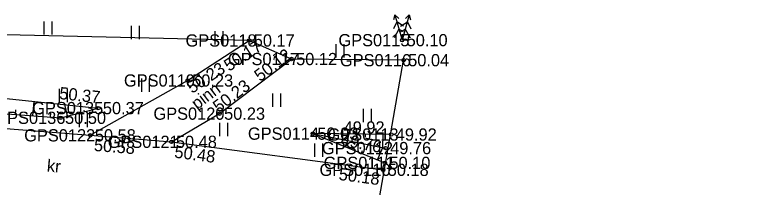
# Model space of a CAD drawing. Extents: x 551623 to 559850, y 6561220 to 6567135.
# Drawn here: x 555999.34 to 556042.11, y 6565367.01 to 6565376.85 of the extents above; entities that cross this region are included whole.
import ezdxf

# ---------------------------------------------------------------- set-up
doc = ezdxf.new("R2010")
doc.units = 0
for name, color, linetype in [('HALJASTUS', 7, 'Continuous'), ('KORGUS-EH2000', 7, 'Continuous'), ('MOOTKORG-EH2000', 7, 'Continuous'), ('MOOTMPUNKT', 7, 'Continuous'), ('MOOTNR', 7, 'Continuous'), ('MOOTPIIR', 7, 'Continuous'), ('PUU', 7, 'Continuous'), ('RELJEEF', 7, 'Continuous'), ('TEE', 7, 'Continuous')]:
    doc.layers.add(name, color=color, linetype=linetype)

msp = doc.modelspace()

# ---------------------------------------------------------------- linework, layer by layer
at = {"layer": 'HALJASTUS'}
for p, q in [((556000.983, 6565376.488), (556000.983, 6565375.727)), ((556001.438, 6565376.488), (556001.438, 6565375.727)), ((556005.977, 6565376.234), (556005.977, 6565375.473)), ((556006.432, 6565376.234), (556006.432, 6565375.473)), ((556010.77, 6565375.927), (556010.77, 6565375.166)), ((556011.225, 6565375.927), (556011.225, 6565375.166)), ((556017.687, 6565375.185), (556017.687, 6565374.424)), ((556018.142, 6565375.185), (556018.142, 6565374.424)), ((556006.563, 6565373.223), (556006.563, 6565372.462)), ((556007.019, 6565373.223), (556007.019, 6565372.462)), ((556001.86, 6565372.617), (556001.86, 6565371.856)), ((556002.315, 6565372.617), (556002.315, 6565371.856)), ((556014.064, 6565372.36), (556014.064, 6565371.599)), ((556014.519, 6565372.36), (556014.519, 6565371.599)), ((556019.246, 6565371.475), (556019.246, 6565370.714)), ((556019.701, 6565371.475), (556019.701, 6565370.714)), ((556003.012, 6565371.191), (556003.012, 6565370.43)), ((556003.467, 6565371.191), (556003.467, 6565370.43)), ((556011.03, 6565370.674), (556011.03, 6565369.913)), ((556011.485, 6565370.674), (556011.485, 6565369.913)), ((556016.465, 6565369.493), (556016.465, 6565368.732)), ((556016.92, 6565369.493), (556016.92, 6565368.732))]:
    msp.add_line(p, q, dxfattribs=at)
at = {"layer": 'KORGUS-EH2000'}
for centre in [(556012.73, 6565375.394), (556015.152, 6565374.331), (556021.558, 6565374.265), (556009.208, 6565373.105), (556004.104, 6565371.524), (556011.034, 6565371.207), (556003.644, 6565369.967), (556020.85, 6565370.012), (556008.279, 6565369.595), (556020.529, 6565369.236), (556020.39, 6565367.994)]:
    msp.add_circle(centre, 0.1, dxfattribs=at)
at = {"layer": 'MOOTMPUNKT'}
for centre in [(556012.73, 6565375.394), (556021.471, 6565375.41), (556015.152, 6565374.331), (556021.558, 6565374.265), (556009.208, 6565373.105), (556004.104, 6565371.524), (556001.941, 6565370.969), (556011.034, 6565371.207), (556003.644, 6565369.967), (556016.367, 6565370.063), (556020.85, 6565370.012), (556008.279, 6565369.595), (556020.529, 6565369.236), (556020.487, 6565368.39), (556020.39, 6565367.994)]:
    msp.add_circle(centre, 0.1, dxfattribs=at)
at = {"layer": 'MOOTPIIR'}
msp.add_lwpolyline([(556057.929, 6565353.821), (556039.198, 6565356.19), (556028.747, 6565357.937), (556026.171, 6565358.357), (556019.769, 6565359.212), (556019.902, 6565364.745), (556021.558, 6565374.265), (556015.152, 6565374.331), (556012.73, 6565375.394), (555993.907, 6565375.821), (555986.511, 6565374.867), (555981.259, 6565364.203), (555966.865, 6565362.926), (555942.733, 6565362.646), (555918.997, 6565362.459), (555899.983, 6565361.794), (555880.558, 6565361.528), (555870.644, 6565361.764), (555852.219, 6565361.421)], dxfattribs=at)
at = {"layer": 'PUU'}
for p, q in [((556021.172, 6565376.468), (556020.978, 6565376.05)), ((556021.063, 6565376.853), (556020.986, 6565376.572)), ((556021.275, 6565376.654), (556021.063, 6565376.853)), ((556021.063, 6565376.853), (556021.471, 6565375.41)), ((556021.556, 6565376.213), (556021.172, 6565376.468)), ((556021.387, 6565376.213), (556021.771, 6565376.468)), ((556021.88, 6565376.853), (556021.471, 6565375.41)), ((556021.668, 6565376.654), (556021.88, 6565376.853)), ((556021.771, 6565376.468), (556021.964, 6565376.05)), ((556021.88, 6565376.853), (556021.956, 6565376.572)), ((556021.294, 6565376.035), (556021.018, 6565375.542)), ((556021.556, 6565375.889), (556021.294, 6565376.035)), ((556021.387, 6565375.889), (556021.649, 6565376.035)), ((556021.649, 6565376.035), (556021.924, 6565375.542)), ((556021.831, 6565375.41), (556021.471, 6565375.41))]:
    msp.add_line(p, q, dxfattribs=at)
at = {"layer": 'RELJEEF'}
for p, q in [((556000.366, 6565371.087), (556000.428, 6565371.911)), ((555999.369, 6565371.162), (555999.388, 6565371.418)), ((556002.349, 6565371.074), (556002.181, 6565371.727)), ((556003.317, 6565371.322), (556003.295, 6565371.41)), ((556001.364, 6565371.012), (556001.381, 6565371.251)), ((556016.367, 6565370.063), (556020.529, 6565369.236)), ((556017.367, 6565370.051), (556017.366, 6565369.995)), ((556017.294, 6565369.687), (556017.315, 6565369.74)), ((556018.22, 6565369.311), (556018.365, 6565369.666)), ((556018.367, 6565370.04), (556018.363, 6565369.667)), ((556019.367, 6565370.029), (556019.365, 6565369.861)), ((556020.367, 6565370.017), (556020.358, 6565369.27)), ((556020.073, 6565368.558), (556020.362, 6565369.27)), ((556019.147, 6565368.934), (556019.212, 6565369.094))]:
    msp.add_line(p, q, dxfattribs=at)
for points in [[(555984.24, 6565372.597), (555986.017, 6565372.597), (555993.596, 6565372.63), (556004.104, 6565371.524)], [(555984.387, 6565371.747), (555985.756, 6565371.747), (555993.758, 6565371.584), (556001.941, 6565370.969), (556004.104, 6565371.524)], [(556020.85, 6565370.012), (556016.367, 6565370.063), (556020.487, 6565368.39)]]:
    msp.add_lwpolyline(points, dxfattribs=at)
at = {"layer": 'TEE'}
for points in [[(556003.644, 6565369.967), (556009.208, 6565373.105), (556012.73, 6565375.394)], [(556008.279, 6565369.595), (556011.034, 6565371.207), (556015.152, 6565374.331)], [(555983.901, 6565371.328), (555985.666, 6565371.24), (555993.254, 6565370.796), (556003.644, 6565369.967), (556008.279, 6565369.595), (556020.39, 6565367.994)]]:
    msp.add_lwpolyline(points, dxfattribs=at)

# ---------------------------------------------------------------- texts
at = {"layer": 'KORGUS-EH2000'}
for s, rotation, p in [(' 50.17', 33.0132, (556011.358, 6565373.457)), (' 50.12', 37.1896, (556013.146, 6565372.851)), (' 50.23', 33.0132, (556009.242, 6565372.192)), (' 50.23', 37.1896, (556010.784, 6565371.082)), (' 50.37', 353.9936, (556001.587, 6565372.071)), (' 50.58', 355.4173, (556003.574, 6565369.095)), (' 49.76', 348.7703, (556017.672, 6565369.46)), (' 50.48', 352.4663, (556008.164, 6565368.728)), (' 50.18', 352.4663, (556017.561, 6565367.455))]:
    msp.add_text(s, height=0.7, rotation=rotation, dxfattribs=at).set_placement(p)
for s, p in [(' 50.04', (556021.558, 6565373.915)), (' 49.92', (556017.867, 6565370.065))]:
    msp.add_text(s, height=0.7, dxfattribs=at).set_placement(p)
at = {"layer": 'MOOTKORG-EH2000'}
for s, p in [(' 50.17', (556012.73, 6565375.044)), (' 50.10', (556021.471, 6565375.06)), (' 50.12', (556015.152, 6565373.981)), (' 50.04', (556021.558, 6565373.915)), (' 50.23', (556009.208, 6565372.755)), (' 50.37', (556004.104, 6565371.174)), (' 50.23', (556011.034, 6565370.857)), (' 50.50', (556001.941, 6565370.619)), (' 50.58', (556003.644, 6565369.617)), (' 50.03', (556016.367, 6565369.713)), (' 49.92', (556020.85, 6565369.662)), (' 50.48', (556008.279, 6565369.245)), (' 49.76', (556020.529, 6565368.886)), (' 50.18', (556020.39, 6565367.644)), (' 50.10', (556020.487, 6565368.04))]:
    msp.add_text(s, height=0.7, dxfattribs=at).set_placement(p)
at = {"layer": 'MOOTNR'}
for s, p in [('GPS0118 ', (556009.091, 6565375.044)), ('GPS0115 ', (556017.832, 6565375.06)), ('GPS0117 ', (556011.512, 6565373.981)), ('GPS0116 ', (556017.918, 6565373.915)), ('GPS0119 ', (556005.569, 6565372.755)), ('GPS0135 ', (556000.324, 6565371.174)), ('GPS0120 ', (556007.255, 6565370.857)), ('GPS0136 ', (555998.161, 6565370.619)), ('GPS0122 ', (555999.865, 6565369.617)), ('GPS0114 ', (556012.657, 6565369.713)), ('GPS0113 ', (556017.21, 6565369.662)), ('GPS0121 ', (556004.639, 6565369.245)), ('GPS0112 ', (556016.89, 6565368.886)), ('GPS0110 ', (556016.75, 6565367.644)), ('GPS0111 ', (556016.987, 6565368.04))]:
    msp.add_text(s, height=0.7, dxfattribs=at).set_placement(p)
at = {"layer": 'TEE'}
for s, rotation, p in [('pinn', 37.1846, (556009.75, 6565371.409)), ('kr', 355.1878, (556001.142, 6565367.895))]:
    msp.add_text(s, height=0.7, rotation=rotation, dxfattribs=at).set_placement(p)

doc.saveas('drawing.dxf')
